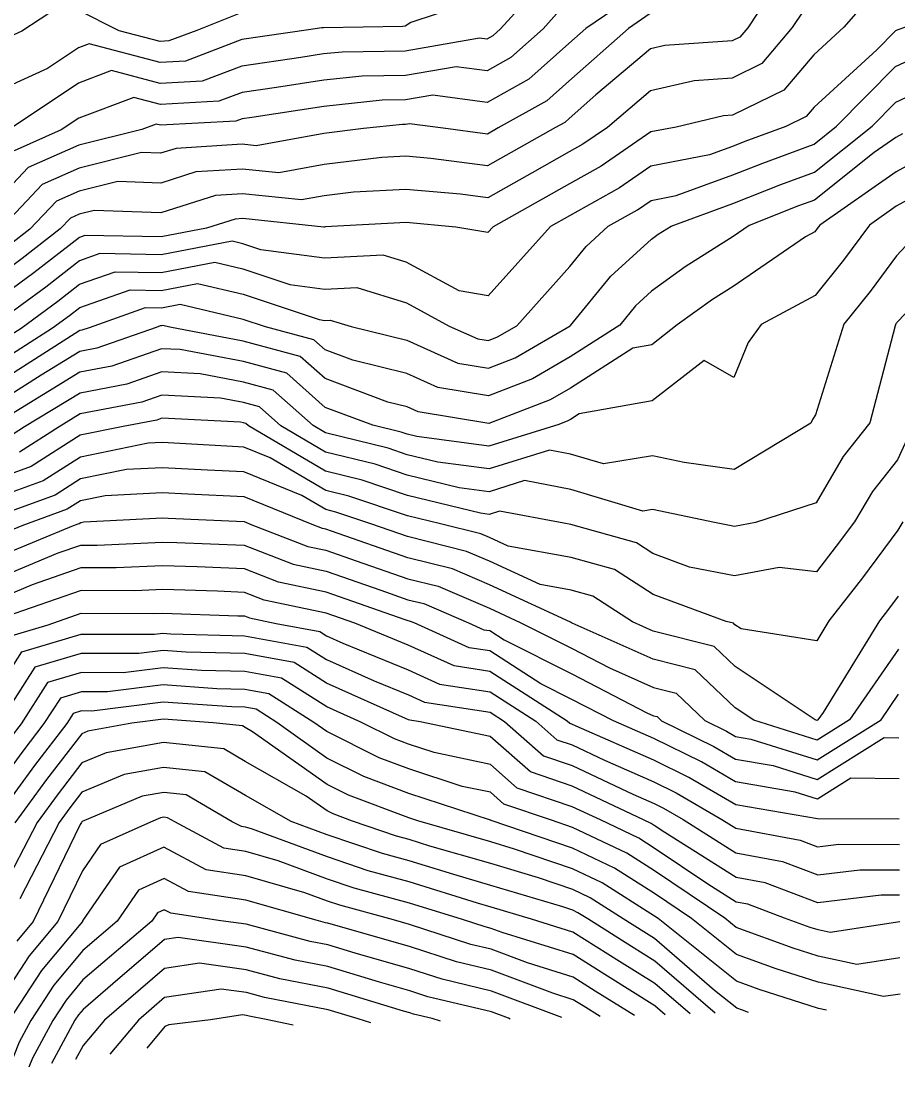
# Model space of a CAD drawing. Extents: x 42655 to 43811, y -141820 to -141156.
# Drawn here: x 43563.1 to 43617.7, y -141562.7 to -141497.1 of the extents above; entities that cross this region are included whole.
import ezdxf

# ---------------------------------------------------------------- set-up
doc = ezdxf.new("R2010")
doc.units = 0
doc.layers.add('ZE_HICN', color=7, linetype='Continuous')
doc.layers.add('ZE_LWCN', color=7, linetype='Continuous')

msp = doc.modelspace()

# ---------------------------------------------------------------- linework, layer by layer
at = {"layer": 'ZE_HICN'}
for points in [[(43615.93, -141495.557), (43614.294, -141497.463), (43612.426, -141499.167), (43610.562, -141501.374), (43607.355, -141502.94), (43606.792, -141502.979), (43603.854, -141503.675), (43602.272, -141503.981), (43599.18, -141506.102), (43597.199, -141507.217), (43592.446, -141509.892), (43592.125, -141510.249), (43590.133, -141509.903), (43587.034, -141509.628), (43581.983, -141509.898), (43581.947, -141509.903), (43581.919, -141509.908), (43576.857, -141509.379), (43576.394, -141509.408), (43574.611, -141509.977), (43571.774, -141510.522), (43567.03, -141510.431), (43566.686, -141510.553), (43563.862, -141512.758), (43561.616, -141514.398)], [(43596.393, -141496.633), (43595.563, -141497.552), (43593.547, -141499.345), (43592.078, -141500.167), (43590.146, -141499.915), (43586.991, -141500.468), (43584.297, -141500.505), (43581.904, -141500.755), (43578.955, -141501.205), (43576.819, -141501.519), (43575.381, -141502.066), (43571.735, -141502.261), (43570.073, -141501.826), (43566.65, -141503.128), (43565.564, -141503.857), (43562.626, -141505.148)], [(43619.171, -141505.573), (43617.549, -141506.466), (43612.786, -141509.795), (43612.64, -141509.994), (43612.478, -141510.194), (43611.895, -141510.508), (43607.406, -141513.599), (43606.113, -141514.418), (43603.919, -141516), (43602.335, -141517.233), (43601.157, -141517.442), (43597.26, -141519.939), (43596.005, -141520.676), (43592.182, -141522.132), (43587.776, -141521.409), (43587.089, -141521.101), (43585.896, -141520.806), (43581.992, -141519.348), (43580.446, -141517.976), (43576.893, -141517.018), (43572.322, -141516.15), (43571.887, -141516.047), (43571.8, -141516.064), (43571.725, -141516.062), (43571.467, -141516.154), (43567.775, -141517.451), (43566.719, -141517.656), (43564.299, -141519.128), (43561.646, -141520.817)], [(43617.961, -141528.259), (43617.655, -141528.794), (43615.449, -141531.745), (43613.352, -141534.443), (43612.599, -141535.669), (43607.895, -141534.939), (43607.506, -141534.678), (43607.41, -141534.587), (43606.962, -141534.474), (43602.409, -141532.789), (43600.014, -141531.235), (43597.31, -141530.479), (43593.386, -141529.79), (43592.216, -141529.247), (43591.688, -141529.021), (43589.179, -141528.395), (43587.121, -141527.897), (43583.475, -141526.669), (43582.025, -141526.311), (43578.578, -141524.282), (43576.924, -141523.607), (43575.879, -141523.561), (43571.834, -141523.332), (43570.962, -141523.376), (43566.75, -141524.23), (43564.439, -141525.704), (43561.674, -141526.715)], [(43617.728, -141544.268), (43614.725, -141544.237), (43612.646, -141545.547), (43611.269, -141545.113), (43607.553, -141544.468), (43605.417, -141543.224), (43602.451, -141541.764), (43599.948, -141540.67), (43597.352, -141539.329), (43595.416, -141538.353), (43592.249, -141536.31), (43590.957, -141536.113), (43587.526, -141534.566), (43587.25, -141534.448), (43587.152, -141534.424), (43586.984, -141534.366), (43582.055, -141532.656), (43579.096, -141532.023), (43576.96, -141531.197), (43574.025, -141531.076), (43571.871, -141530.999), (43568.969, -141531.139), (43566.783, -141531.131), (43563.755, -141532.19), (43561.704, -141533.036)], [(43617.77, -141553.18), (43613.445, -141553.851), (43612.685, -141553.685), (43612.195, -141553.529), (43610.591, -141552.945), (43608.309, -141552.083), (43607.588, -141551.947), (43605.825, -141550.838), (43602.484, -141548.587), (43601.527, -141547.98), (43599.128, -141546.836), (43597.383, -141546.01), (43593.95, -141544.85), (43592.283, -141543.38), (43588.777, -141542.643), (43587.188, -141542.122), (43586.313, -141541.793), (43584.214, -141540.744), (43582.089, -141539.794), (43579.273, -141538.005), (43576.99, -141537.591), (43574.29, -141537.521), (43571.901, -141537.352), (43569.417, -141537.662), (43566.814, -141537.656), (43564.707, -141538.281), (43563.063, -141540.845), (43562.425, -141541.671)], [(43606.269, -141558.879), (43602.517, -141555.624), (43601.078, -141554.728), (43598.342, -141553.003), (43597.735, -141552.618), (43597.414, -141552.465), (43596.786, -141552.251), (43592.318, -141550.91), (43590, -141550.238), (43587.223, -141549.374), (43585.554, -141548.919), (43582.127, -141547.758), (43579.874, -141546.928), (43577.027, -141545.311), (43574.505, -141543.836), (43571.93, -141543.566), (43569.478, -141544.004), (43566.85, -141545.111), (43566.101, -141546.081), (43565.434, -141546.996), (43562.97, -141551.745)], [(43596.736, -141559.148), (43592.35, -141557.491), (43589.279, -141556.761), (43587.255, -141556.102), (43583.868, -141555.138), (43582.159, -141554.617), (43581.068, -141554.405), (43577.065, -141553.331), (43575.498, -141553.111), (43572.373, -141552.643), (43571.972, -141552.428), (43571.55, -141552.617), (43571.196, -141553.132), (43566.905, -141556.802), (43565.867, -141558.056), (43565.038, -141559.323), (43563.77, -141561.667), (43563.54, -141562.241)]]:
    msp.add_lwpolyline(points, dxfattribs=at)
at = {"layer": 'ZE_LWCN'}
for points in [[(43612.388, -141491.309), (43608.303, -141497.491), (43607.811, -141498.073), (43607.333, -141498.307), (43603.137, -141498.594), (43602.248, -141498.805), (43598.846, -141501.673), (43597.18, -141503.147), (43596.913, -141503.384), (43596.329, -141503.711), (43592.106, -141506.097), (43588.569, -141505.63), (43587.015, -141505.492), (43585.52, -141505.572), (43581.929, -141506.015), (43579.1, -141506.526), (43576.842, -141506.29), (43573.946, -141506.471), (43571.758, -141507.169), (43569.087, -141507.074), (43566.672, -141507.678), (43565.255, -141508.301), (43563.611, -141510.029), (43562.385, -141510.986)], [(43592.056, -141495.592), (43587.336, -141497.153), (43586.976, -141497.382), (43586.829, -141497.415), (43581.888, -141497.486), (43581.787, -141497.494), (43580.964, -141497.621), (43576.804, -141498.232), (43573.297, -141499.565), (43571.722, -141499.649), (43567.292, -141498.49), (43566.63, -141498.742), (43564.713, -141500.027), (43561.554, -141501.466), (43557.001, -141497.735), (43556.719, -141497.406), (43556.743, -141491.573)], [(43565.398, -141496.218), (43563.097, -141497.706), (43561.54, -141498.415), (43560.688, -141497.717), (43558.526, -141495.196)], [(43602.228, -141494.791), (43598.219, -141497.539), (43597.158, -141498.478), (43594.669, -141500.691), (43592.087, -141502.136), (43588.693, -141501.693), (43586.998, -141501.99), (43585.551, -141502.01), (43581.912, -141502.39), (43577.426, -141503.074), (43576.827, -141503.162), (43576.424, -141503.316), (43571.741, -141503.566), (43571.464, -141503.494), (43570.572, -141503.833), (43566.658, -141504.812), (43563.502, -141506.199), (43561.586, -141508.213)], [(43595.127, -141495.113), (43592.913, -141497.564), (43592.424, -141497.999), (43592.068, -141498.198), (43591.6, -141498.137), (43586.983, -141498.947), (43583.043, -141499.001), (43581.896, -141499.121), (43580.483, -141499.336), (43576.811, -141499.876), (43574.339, -141500.815), (43571.728, -141500.955), (43568.683, -141500.158), (43566.64, -141500.935), (43562.26, -141503.872)], [(43612.408, -141495.473), (43611.083, -141497.478), (43609.187, -141499.724), (43607.344, -141500.624), (43604.965, -141500.787), (43602.26, -141501.427), (43599.57, -141503.695), (43598.045, -141504.741), (43597.19, -141505.222), (43594.88, -141506.522), (43592.115, -141508.084), (43590.43, -141507.862), (43587.024, -141507.56), (43583.752, -141507.735), (43581.938, -141507.959), (43580.51, -141508.217), (43576.849, -141507.834), (43575.17, -141507.939), (43571.767, -141509.025), (43567.612, -141508.878), (43566.679, -141509.111), (43566.131, -141509.352), (43565.496, -141510.02), (43563.124, -141511.872), (43561.609, -141512.978)], [(43602.237, -141496.598), (43600.883, -141497.527), (43597.169, -141500.812), (43595.791, -141502.038), (43592.77, -141503.728), (43592.096, -141504.109), (43589.332, -141503.744), (43587.239, -141503.471), (43587.005, -141503.512), (43586.806, -141503.514), (43584.38, -141503.768), (43581.92, -141504.071), (43577.69, -141504.835), (43576.835, -141504.745), (43572.721, -141505.002), (43571.749, -141505.312), (43570.562, -141505.27), (43566.665, -141506.245), (43564.379, -141507.25), (43561.727, -141510.038)], [(43576.796, -141496.533), (43573.994, -141497.654), (43572.255, -141498.315), (43571.716, -141498.344), (43569.169, -141497.677), (43566.619, -141496.402)], [(43618.128, -141497.445), (43617.652, -141497.623), (43617.507, -141497.691), (43616.346, -141498.865), (43612.441, -141502.428), (43611.938, -141503.024), (43610.671, -141503.643), (43608.128, -141504.581), (43607.365, -141504.884), (43605.928, -141505.408), (43602.282, -141506.114), (43600.314, -141507.463), (43597.209, -141509.211), (43596.029, -141509.875), (43592.144, -141514.199), (43590.345, -141513.887), (43587.046, -141512.09), (43585.614, -141511.656), (43581.956, -141511.841), (43577.984, -141511.315), (43576.864, -141510.941), (43576.192, -141510.782), (43571.779, -141511.63), (43567.969, -141511.557), (43566.693, -141512.01), (43564.6, -141513.643), (43561.622, -141515.817)], [(43561.628, -141517.104), (43563.058, -141516.194), (43565.339, -141514.529), (43566.699, -141513.467), (43568.908, -141512.684), (43571.784, -141512.739), (43575.116, -141512.098), (43576.871, -141512.513), (43579.799, -141513.492), (43581.966, -141513.779), (43583.961, -141513.678), (43587.058, -141514.615), (43589.723, -141516.068), (43591.496, -141516.86), (43592.157, -141516.968), (43592.731, -141516.75), (43593.927, -141516.048), (43597.224, -141512.357), (43598.245, -141511.108), (43599.613, -141509.858), (43601.449, -141508.824), (43602.292, -141508.246), (43603.855, -141507.944), (43607.373, -141506.66), (43609.243, -141505.919), (43612.452, -141504.734), (43613.841, -141503.628), (43617.517, -141499.908), (43618.985, -141499.222)], [(43561.634, -141518.342), (43565.023, -141516.185), (43566.077, -141515.415), (43566.706, -141514.924), (43569.847, -141513.81), (43571.789, -141513.847), (43574.039, -141513.415), (43576.879, -141514.085), (43581.614, -141515.669), (43581.975, -141515.717), (43582.307, -141515.7), (43583.618, -141516.097), (43587.069, -141516.952), (43590.256, -141518.376), (43592.165, -141518.69), (43593.822, -141518.059), (43597.241, -141516.051), (43597.272, -141516.032), (43599.786, -141512.957), (43602.304, -141510.656), (43602.724, -141510.353), (43603.535, -141509.839), (43607.381, -141508.436), (43610.358, -141507.256), (43612.46, -141506.48), (43616.053, -141503.617), (43617.528, -141502.125), (43620.318, -141500.821)], [(43617.941, -141504.097), (43617.538, -141504.319), (43616.178, -141505.27), (43612.469, -141508.226), (43611.473, -141508.593), (43608.387, -141509.816), (43607.391, -141510.502), (43604.418, -141512.386), (43602.319, -141513.899), (43601.327, -141514.806), (43600.337, -141516.017), (43597.25, -141517.995), (43594.913, -141519.367), (43592.174, -141520.411), (43589.016, -141519.892), (43587.079, -141519.027), (43583.719, -141518.194), (43581.984, -141517.546), (43581.296, -141516.936), (43578.276, -141516.122), (43576.886, -141515.657), (43572.963, -141514.731), (43571.795, -141514.956), (43570.786, -141514.936), (43567.296, -141516.174), (43566.843, -141516.333), (43566.713, -141516.358), (43566.416, -141516.539), (43561.64, -141519.579)], [(43620.401, -141507.048), (43617.559, -141508.613), (43615.889, -141509.781), (43614.28, -141511.961), (43612.497, -141514.17), (43609.138, -141515.975), (43608.337, -141517.087), (43607.433, -141519.28), (43605.599, -141518.207), (43602.352, -141520.735), (43597.806, -141521.539), (43597.269, -141521.883), (43597.096, -141521.985), (43596.537, -141522.198), (43592.189, -141523.561), (43587.691, -141522.958), (43587.097, -141522.814), (43586.728, -141522.69), (43584.954, -141522.253), (43582.001, -141521.15), (43579.596, -141519.016), (43576.899, -141518.289), (43572.957, -141517.54), (43571.807, -141517.48), (43568.707, -141518.569), (43566.725, -141518.953), (43562.183, -141521.716)], [(43619.379, -141509.764), (43617.573, -141511.688), (43615.921, -141513.928), (43614.288, -141515.951), (43612.532, -141521.608), (43612.335, -141521.882), (43612.235, -141522.123), (43607.46, -141525.012), (43604.358, -141524.569), (43602.368, -141524.146), (43599.327, -141524.662), (43597.279, -141524.043), (43595.963, -141523.793), (43592.195, -141524.975), (43589.016, -141524.549), (43587.103, -141524.085), (43585.915, -141523.685), (43582.008, -141522.722), (43581.242, -141522.27), (43578.746, -141520.055), (43576.905, -141519.559), (43574.215, -141519.048), (43571.814, -141518.924), (43569.639, -141519.688), (43566.732, -141520.25), (43563.27, -141522.356), (43562.21, -141523.032)], [(43618.126, -141515.284), (43617.593, -141515.852), (43617.561, -141515.896), (43617.529, -141515.936), (43617.489, -141516.063), (43615.915, -141522.106), (43614.259, -141524.19), (43612.558, -141527.083), (43608.789, -141528.302), (43607.477, -141528.555), (43606.242, -141528.315), (43602.384, -141527.496), (43601.776, -141527.599), (43597.29, -141526.244), (43594.406, -141525.697), (43592.202, -141526.388), (43590.342, -141526.139), (43587.109, -141525.356), (43585.101, -141524.68), (43582.014, -141523.918), (43579.231, -141522.28), (43577.896, -141521.095), (43576.911, -141520.83), (43575.472, -141520.557), (43571.82, -141520.367), (43570.571, -141520.806), (43566.738, -141521.548), (43565.426, -141522.345), (43562.953, -141523.922)], [(43618.694, -141522.093), (43617.634, -141524.403), (43616.073, -141526.367), (43614.953, -141528.273), (43613.819, -141529.79), (43612.579, -141531.386), (43610.259, -141531.103), (43607.492, -141531.636), (43604.686, -141531.09), (43602.397, -141530.243), (43601.37, -141529.577), (43597.3, -141528.439), (43596.847, -141528.359), (43592.85, -141527.601), (43592.209, -141527.802), (43591.668, -141527.729), (43587.115, -141526.626), (43584.288, -141525.674), (43582.019, -141525.115), (43577.219, -141522.29), (43577.045, -141522.135), (43576.917, -141522.1), (43576.729, -141522.065), (43571.827, -141521.81), (43571.503, -141521.924), (43569.423, -141522.327), (43566.744, -141522.87), (43563.696, -141524.813), (43561.669, -141525.555)], [(43617.674, -141532.903), (43617.078, -141533.7), (43616.512, -141534.428), (43613.002, -141540.146), (43612.681, -141540.609), (43612.623, -141540.646), (43612.508, -141540.61), (43607.518, -141537.268), (43606.223, -141536.04), (43602.42, -141535.075), (43601.135, -141534.501), (43598.658, -141532.894), (43597.319, -141532.52), (43595.377, -141532.179), (43592.222, -141530.714), (43590.8, -141530.107), (43587.127, -141529.19), (43584.895, -141528.416), (43582.661, -141527.664), (43582.031, -141527.508), (43580.531, -141526.625), (43576.931, -141525.155), (43574.657, -141525.056), (43571.842, -141524.896), (43569.627, -141525.009), (43566.757, -141525.591), (43565.181, -141526.595), (43561.68, -141527.876)], [(43617.69, -141536.196), (43614.646, -141540.6), (43612.628, -141541.871), (43608.682, -141540.628), (43607.531, -141539.857), (43605.035, -141537.492), (43602.428, -141536.83), (43597.375, -141534.575), (43597.329, -141534.551), (43597.266, -141534.52), (43592.229, -141532.181), (43589.913, -141531.192), (43587.133, -141530.499), (43582.388, -141528.852), (43582.037, -141528.73), (43581.826, -141528.685), (43581.175, -141528.433), (43576.939, -141526.704), (43573.435, -141526.55), (43571.849, -141526.46), (43568.292, -141526.641), (43566.763, -141526.951), (43565.924, -141527.486), (43563.1, -141528.519), (43561.685, -141529.103)], [(43561.692, -141530.414), (43566.32, -141528.504), (43566.667, -141528.377), (43566.77, -141528.311), (43566.958, -141528.273), (43571.857, -141528.024), (43572.213, -141528.044), (43576.946, -141528.252), (43577.433, -141528.451), (43580.916, -141529.798), (43582.043, -141530.039), (43583.92, -141530.69), (43587.139, -141531.807), (43589.025, -141532.278), (43592.236, -141533.649), (43594.145, -141534.535), (43597.336, -141536.144), (43599.701, -141537.365), (43602.436, -141538.586), (43603.847, -141538.944), (43605.64, -141540.643), (43606.985, -141541.305), (43607.539, -141541.628), (43608.502, -141541.795), (43612.634, -141543.097), (43616.61, -141540.591), (43617.703, -141539.01)], [(43561.698, -141531.725), (43565.376, -141530.207), (43566.777, -141529.717), (43567.787, -141529.721), (43571.864, -141529.524), (43572.758, -141529.556), (43576.953, -141529.73), (43580.006, -141530.911), (43582.049, -141531.347), (43585.452, -141532.528), (43587.146, -141533.115), (43588.138, -141533.363), (43590.918, -141534.55), (43591.881, -141534.984), (43592.243, -141535.039), (43593.132, -141535.612), (43597.344, -141537.736), (43602.027, -141540.156), (43602.445, -141540.342), (43602.66, -141540.396), (43602.933, -141540.656), (43606.201, -141542.264), (43607.546, -141543.048), (43609.886, -141543.454), (43612.64, -141544.322), (43616.798, -141541.701), (43617.716, -141541.711)], [(43617.74, -141546.795), (43612.652, -141546.772), (43607.559, -141545.888), (43604.632, -141544.183), (43602.458, -141543.112), (43597.623, -141541), (43597.359, -141540.875), (43597.235, -141540.833), (43597.066, -141540.683), (43592.255, -141537.58), (43590.034, -141537.242), (43587.159, -141535.946), (43583.847, -141534.583), (43582.061, -141533.964), (43578.186, -141533.136), (43576.967, -141532.665), (43575.292, -141532.595), (43571.878, -141532.473), (43570.151, -141532.556), (43566.79, -141532.544), (43562.133, -141534.173)], [(43562.304, -141535.399), (43564.748, -141534.674), (43566.797, -141533.958), (43571.333, -141533.974), (43571.885, -141533.947), (43576.558, -141534.115), (43576.974, -141534.132), (43577.277, -141534.249), (43578.952, -141534.607), (43581.652, -141535.096), (43582.068, -141535.36), (43583.084, -141535.815), (43587.166, -141537.494), (43589.111, -141538.371), (43592.261, -141538.851), (43595.116, -141540.693), (43596.414, -141541.837), (43597.365, -141542.158), (43599.387, -141543.116), (43602.464, -141544.461), (43603.848, -141545.142), (43606.695, -141546.8), (43607.566, -141547.348), (43611.566, -141548.1), (43612.66, -141548.513), (43613.971, -141548.354), (43617.748, -141548.371)], [(43561.73, -141538.504), (43563.105, -141536.36), (43566.803, -141535.263), (43571.371, -141535.273), (43571.891, -141535.208), (43572.391, -141535.244), (43576.98, -141535.363), (43580.859, -141536.066), (43582.075, -141536.838), (43585.045, -141538.167), (43587.174, -141539.043), (43588.188, -141539.5), (43592.267, -141540.122), (43593.167, -141540.702), (43595.592, -141542.841), (43597.371, -141543.442), (43601.152, -141545.233), (43602.471, -141545.809), (43603.064, -141546.101), (43604.284, -141546.812), (43607.573, -141548.881), (43610.481, -141549.427), (43612.668, -141550.254), (43615.29, -141549.936), (43617.755, -141549.947)], [(43617.763, -141551.524), (43616.608, -141551.518), (43612.677, -141551.995), (43609.395, -141550.755), (43607.581, -141550.414), (43603.145, -141547.624), (43602.477, -141547.174), (43602.286, -141547.052), (43601.806, -141546.824), (43597.377, -141544.726), (43594.771, -141543.846), (43592.274, -141541.644), (43587.909, -141540.727), (43587.265, -141540.629), (43587.181, -141540.591), (43587.005, -141540.519), (43582.082, -141538.316), (43580.066, -141537.036), (43576.985, -141536.477), (43573.341, -141536.383), (43571.896, -141536.28), (43570.394, -141536.468), (43566.808, -141536.459), (43563.906, -141537.321), (43561.74, -141540.697)], [(43617.781, -141555.43), (43615.107, -141555.844), (43612.692, -141555.315), (43611.139, -141554.82), (43607.596, -141553.53), (43606.887, -141552.962), (43602.491, -141550.001), (43600.769, -141548.907), (43597.389, -141547.297), (43596.078, -141546.851), (43593.129, -141545.854), (43592.291, -141545.115), (43590.529, -141544.746), (43587.196, -141543.651), (43585.359, -141542.96), (43582.096, -141541.331), (43581.288, -141540.758), (43578.48, -141538.975), (43576.996, -141538.706), (43575.24, -141538.66), (43571.906, -141538.423), (43568.441, -141538.856), (43566.82, -141538.852), (43565.508, -141539.242), (43564.484, -141540.838), (43563.16, -141542.553), (43561.758, -141544.477)], [(43617.792, -141557.679), (43616.768, -141557.837), (43612.7, -141556.945), (43610.083, -141556.112), (43607.604, -141555.209), (43604.81, -141552.972), (43602.497, -141551.414), (43600.01, -141549.835), (43597.396, -141548.589), (43592.337, -141546.869), (43592.307, -141546.859), (43592.299, -141546.851), (43592.282, -141546.848), (43587.203, -141545.18), (43584.404, -141544.127), (43582.104, -141542.979), (43578.985, -141540.769), (43577.687, -141539.945), (43577.001, -141539.82), (43576.189, -141539.799), (43571.911, -141539.495), (43567.464, -141540.051), (43566.826, -141540.049), (43566.309, -141540.202), (43565.905, -141540.831), (43563.895, -141543.435), (43561.767, -141546.356)], [(43613.204, -141558.684), (43612.708, -141558.576), (43609.027, -141557.404), (43607.611, -141556.888), (43602.733, -141552.982), (43602.504, -141552.827), (43599.252, -141550.762), (43597.402, -141549.881), (43593.785, -141548.651), (43592.305, -141548.207), (43587.761, -141546.89), (43587.21, -141546.709), (43583.45, -141545.294), (43582.112, -141544.627), (43577.474, -141541.34), (43577.007, -141541.075), (43576.842, -141540.979), (43575.027, -141540.788), (43571.916, -141540.567), (43569.954, -141540.812), (43567.224, -141541.3), (43566.832, -141541.465), (43564.631, -141544.317), (43562.669, -141547.009)], [(43608.364, -141558.82), (43607.971, -141558.695), (43607.619, -141558.567), (43606.238, -141557.461), (43602.511, -141554.227), (43601.833, -141553.805), (43600.544, -141552.992), (43598.494, -141551.69), (43597.408, -141551.173), (43595.286, -141550.451), (43592.312, -141549.558), (43588.516, -141548.459), (43587.217, -141548.054), (43586.435, -141547.841), (43583.685, -141546.91), (43582.495, -141546.462), (43582.12, -141546.274), (43580.818, -141545.352), (43577.017, -141543.193), (43575.674, -141542.407), (43571.923, -141542.014), (43568.351, -141542.652), (43566.841, -141543.288), (43565.366, -141545.199), (43564.052, -141547.003), (43561.791, -141551.359)], [(43604.715, -141558.923), (43602.524, -141557.021), (43600.323, -141555.652), (43597.42, -141553.821), (43594.85, -141553.019), (43592.325, -141552.261), (43591.483, -141552.017), (43587.229, -141550.693), (43584.673, -141549.997), (43582.133, -141549.137), (43577.416, -141547.398), (43577.036, -141547.289), (43576.781, -141547.251), (43576.211, -141546.945), (43573.337, -141545.265), (43571.938, -141545.118), (43570.605, -141545.356), (43566.858, -141546.935), (43566.836, -141546.963), (43566.817, -141546.99), (43566.745, -141547.128), (43563.807, -141553.167), (43562.803, -141554.38)], [(43603.162, -141558.967), (43602.53, -141558.419), (43599.567, -141556.575), (43597.427, -141555.225), (43593.008, -141553.846), (43592.331, -141553.59), (43591.946, -141553.499), (43590.535, -141553.04), (43587.235, -141552.013), (43583.791, -141551.075), (43582.14, -141550.515), (43579.072, -141549.385), (43577.044, -141548.804), (43575.679, -141548.599), (43572.627, -141546.962), (43572.169, -141546.694), (43571.945, -141546.67), (43571.732, -141546.708), (43571.113, -141546.969), (43568.005, -141548.365), (43566.873, -141550.008), (43565.34, -141553.159), (43563.569, -141555.299), (43561.822, -141557.969)], [(43601.259, -141559.021), (43598.812, -141557.498), (43597.434, -141556.629), (43594.587, -141555.741), (43592.337, -141554.89), (43591.057, -141554.586), (43587.242, -141553.345), (43586.242, -141553.06), (43582.91, -141552.153), (43582.146, -141551.894), (43580.728, -141551.371), (43577.051, -141550.318), (43574.577, -141549.947), (43571.954, -141548.54), (43569.187, -141549.782), (43566.888, -141553.121), (43566.872, -141553.152), (43564.335, -141556.218), (43562.295, -141559.336), (43562.111, -141559.677), (43561.834, -141560.371), (43560.975, -141562.657)], [(43599.117, -141559.081), (43598.057, -141558.422), (43597.44, -141558.033), (43596.166, -141557.635), (43592.343, -141556.191), (43590.168, -141555.673), (43587.248, -141554.724), (43582.363, -141553.332), (43582.153, -141553.268), (43582.019, -141553.242), (43581.425, -141553.083), (43577.058, -141551.832), (43573.475, -141551.295), (43571.963, -141550.484), (43570.369, -141551.2), (43569.031, -141553.142), (43566.896, -141554.968), (43565.101, -141557.137), (43563.667, -141559.33), (43562.94, -141560.672), (43562.229, -141562.454)], [(43593.515, -141559.239), (43593.409, -141559.189), (43592.356, -141558.791), (43588.39, -141557.848), (43587.261, -141557.481), (43585.373, -141556.943), (43582.166, -141555.965), (43580.117, -141555.568), (43577.072, -141554.751), (43572.833, -141554.156), (43571.981, -141554.284), (43568.77, -141557.048), (43566.914, -141558.636), (43566.633, -141558.975), (43566.409, -141559.317), (43564.951, -141562.012)], [(43589.168, -141559.361), (43588.662, -141559.211), (43587.501, -141558.935), (43587.268, -141558.86), (43586.878, -141558.749), (43582.172, -141557.314), (43579.166, -141556.731), (43577.079, -141556.171), (43574.173, -141555.763), (43571.99, -141556.092), (43568.253, -141559.308), (43566.924, -141560.893), (43566.451, -141561.768)], [(43584.843, -141559.483), (43584.051, -141559.233), (43582.179, -141558.662), (43578.215, -141557.894), (43577.085, -141557.591), (43575.512, -141557.37), (43571.998, -141557.899), (43570.373, -141559.298), (43568.594, -141561.42)], [(43579.992, -141559.619), (43578.314, -141559.26), (43577.264, -141559.057), (43577.092, -141559.011), (43576.852, -141558.977), (43574.859, -141559.277), (43572.263, -141559.6), (43572.007, -141559.695), (43570.881, -141561.048)]]:
    msp.add_lwpolyline(points, dxfattribs=at)

doc.saveas('drawing.dxf')
